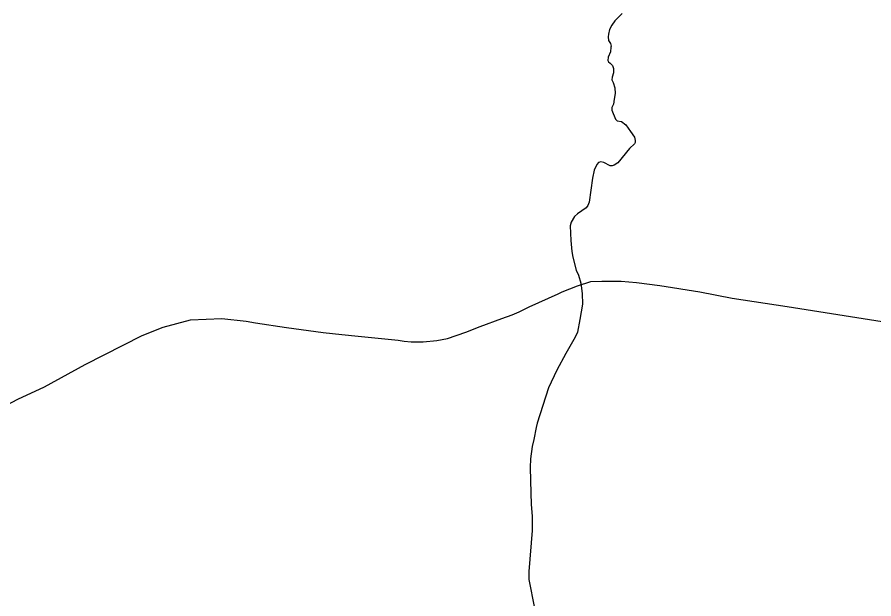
# Model space of a CAD drawing. Extents: x 0 to 2603, y -226 to 830.
# Drawn here: x 322.78 to 335.14, y 544.89 to 553.28 of the extents above; entities that cross this region are included whole.
import ezdxf

# ---------------------------------------------------------------- set-up
doc = ezdxf.new("R2010")
doc.units = 0
doc.layers.add('CT_TSH_Map_Interstate_Roads', color=7, linetype='Continuous')
doc.layers.add('CT_TSH_Map_Town_Limits', color=7, linetype='Continuous')

msp = doc.modelspace()

# ---------------------------------------------------------------- linework, layer by layer
at = {"layer": 'CT_TSH_Map_Interstate_Roads'}
for points in [[(330.641, 549.32), (330.86, 549.407), (331.056, 549.466), (331.211, 549.473)], [(331.211, 549.473), (331.49, 549.473)], [(331.49, 549.473), (331.711, 549.452)], [(331.711, 549.452), (332.051, 549.411)], [(332.051, 549.411), (332.625, 549.317), (333.092, 549.229)], [(330.166, 549.1), (330.583, 549.292)], [(330.583, 549.292), (330.641, 549.32)], [(333.092, 549.229), (333.888, 549.108), (336.26, 548.732)], [(330.022, 549.032), (330.166, 549.1)], [(328.462, 548.597), (328.635, 548.597), (328.831, 548.615), (328.985, 548.647), (329.251, 548.736), (329.46, 548.819), (329.771, 548.932), (329.921, 548.988)], [(329.921, 548.988), (330.022, 549.032)], [(324.582, 548.688), (324.887, 548.809), (325.28, 548.916), (325.733, 548.932), (326.084, 548.896), (326.216, 548.87)], [(326.216, 548.87), (326.663, 548.803)], [(326.663, 548.803), (327.193, 548.73)], [(327.193, 548.73), (327.461, 548.702)], [(323.762, 548.272), (324.582, 548.688)], [(327.461, 548.702), (327.699, 548.681)], [(327.699, 548.681), (328.276, 548.62)], [(328.276, 548.62), (328.363, 548.606)], [(328.363, 548.606), (328.462, 548.597)], [(323.173, 547.95), (323.762, 548.272)], [(322.79, 547.773), (323.173, 547.95)], [(320.988, 546.877), (321.776, 547.228), (322.06, 547.387), (322.79, 547.773)]]:
    msp.add_lwpolyline(points, dxfattribs=at)
at = {"layer": 'CT_TSH_Map_Town_Limits'}
msp.add_lwpolyline([(331.505, 553.333), (331.401, 553.223), (331.359, 553.163), (331.325, 553.098), (331.309, 553.034), (331.303, 552.994), (331.31, 552.941), (331.338, 552.898), (331.346, 552.862), (331.343, 552.845), (331.339, 552.778), (331.303, 552.702), (331.299, 552.655), (331.309, 552.636), (331.333, 552.614), (331.366, 552.579), (331.38, 552.539), (331.381, 552.475), (331.36, 552.413), (331.357, 552.374), (331.376, 552.336), (331.4, 552.261), (331.407, 552.176), (331.39, 552.098), (331.381, 552.025), (331.357, 551.974), (331.355, 551.938), (331.412, 551.807), (331.434, 551.784), (331.496, 551.775), (331.558, 551.725), (331.628, 551.631), (331.682, 551.546), (331.696, 551.501), (331.692, 551.47), (331.684, 551.453), (331.614, 551.385), (331.445, 551.179), (331.39, 551.145), (331.361, 551.135), (331.333, 551.134), (331.242, 551.185), (331.199, 551.192), (331.165, 551.184), (331.139, 551.154), (331.103, 551.073), (331.079, 550.957), (331.03, 550.609), (331.013, 550.561), (330.986, 550.529), (330.863, 550.444), (330.817, 550.404), (330.77, 550.321), (330.758, 550.268), (330.765, 550.059), (330.778, 549.899), (330.796, 549.819), (330.845, 549.63), (330.876, 549.558), (330.909, 549.444), (330.931, 549.295), (330.932, 549.143), (330.897, 548.919), (330.86, 548.738), (330.837, 548.682), (330.807, 548.63), (330.694, 548.428), (330.564, 548.189), (330.443, 547.934), (330.279, 547.423), (330.264, 547.362), (330.233, 547.191), (330.209, 547.089), (330.184, 546.913), (330.179, 546.786), (330.184, 546.598), (330.191, 546.42), (330.195, 546.252), (330.207, 546.083), (330.206, 545.878), (330.159, 545.288), (330.159, 545.172), (330.244, 544.757)], dxfattribs=at)

doc.saveas('drawing.dxf')
